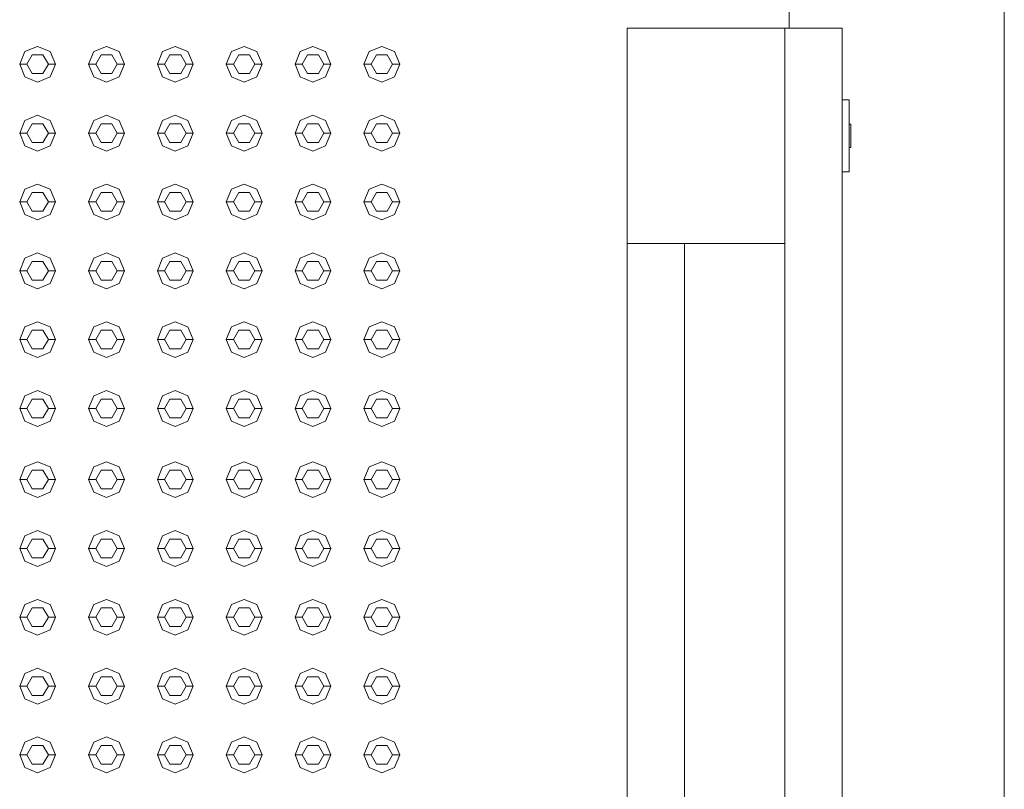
# Model space of a CAD drawing. Header units: millimetres. Extents: x 321 to 585, y -277 to 9.
# Tile 628 of 656: x 395.42 to 396.8, y -126.35 to -125.27. Entities that reach past the tile are written whole.
import ezdxf

# ---------------------------------------------------------------- set-up
doc = ezdxf.new("R2010")
doc.units = ezdxf.units.MM
doc.header["$MEASUREMENT"] = 0
doc.layers.add('IFC-Elemento construtivo genérico-Contorno', color=253, linetype='Continuous', lineweight=5)
doc.layers.add('IFC-Viga-Contorno', color=66, linetype='Continuous', lineweight=5)

msp = doc.modelspace()

# ---------------------------------------------------------------- linework, layer by layer
at = {"layer": 'IFC-Elemento construtivo genérico-Contorno', "lineweight": 5}
for p, q in [((396.2714, -125.5836), (396.2714, -125.2836)), ((396.2714, -125.2836), (396.4914, -125.2836)), ((396.4914, -125.2836), (396.5619, -125.2836)), ((396.4914, -125.5438), (396.4914, -125.2836)), ((396.4914, -125.2836), (396.5714, -125.2836)), ((396.5619, -125.2836), (396.5714, -125.2836)), ((396.5714, -127.2234), (396.5714, -125.2836)), ((395.4317, -125.3161), (395.4494, -125.3088)), ((395.4494, -125.3088), (395.4671, -125.3161)), ((395.5277, -125.3161), (395.5454, -125.3088)), ((395.5454, -125.3088), (395.5631, -125.3161)), ((395.6237, -125.3161), (395.6414, -125.3088)), ((395.6414, -125.3088), (395.6591, -125.3161)), ((395.7197, -125.3161), (395.7374, -125.3088)), ((395.7374, -125.3088), (395.7551, -125.3161)), ((395.8157, -125.3161), (395.8334, -125.3088)), ((395.8334, -125.3088), (395.8511, -125.3161)), ((395.9117, -125.3161), (395.9294, -125.3088)), ((395.9294, -125.3088), (395.9471, -125.3161)), ((395.4244, -125.3338), (395.4317, -125.3161)), ((395.4344, -125.3338), (395.4419, -125.3208)), ((395.4419, -125.3208), (395.4569, -125.3208)), ((395.4569, -125.3208), (395.4644, -125.3338)), ((395.4671, -125.3161), (395.4744, -125.3338)), ((395.5204, -125.3338), (395.5277, -125.3161)), ((395.5304, -125.3338), (395.5379, -125.3208)), ((395.5379, -125.3208), (395.5529, -125.3208)), ((395.5529, -125.3208), (395.5604, -125.3338)), ((395.5631, -125.3161), (395.5704, -125.3338)), ((395.6164, -125.3338), (395.6237, -125.3161)), ((395.6264, -125.3338), (395.6339, -125.3208)), ((395.6339, -125.3208), (395.6489, -125.3208)), ((395.6489, -125.3208), (395.6564, -125.3338)), ((395.6591, -125.3161), (395.6664, -125.3338)), ((395.7124, -125.3338), (395.7197, -125.3161)), ((395.7224, -125.3338), (395.7299, -125.3208)), ((395.7299, -125.3208), (395.7449, -125.3208)), ((395.7449, -125.3208), (395.7524, -125.3338)), ((395.7551, -125.3161), (395.7624, -125.3338)), ((395.8084, -125.3338), (395.8157, -125.3161)), ((395.8184, -125.3338), (395.8259, -125.3208)), ((395.8259, -125.3208), (395.8409, -125.3208)), ((395.8409, -125.3208), (395.8484, -125.3338)), ((395.8511, -125.3161), (395.8584, -125.3338)), ((395.9044, -125.3338), (395.9117, -125.3161)), ((395.9144, -125.3338), (395.9219, -125.3208)), ((395.9219, -125.3208), (395.9369, -125.3208)), ((395.9369, -125.3208), (395.9444, -125.3338)), ((395.9471, -125.3161), (395.9544, -125.3338)), ((395.4244, -125.3338), (395.4344, -125.3338)), ((395.4244, -125.3338), (395.4317, -125.3515)), ((395.4344, -125.3338), (395.4419, -125.3468)), ((395.4569, -125.3468), (395.4644, -125.3338)), ((395.4644, -125.3338), (395.4744, -125.3338)), ((395.4671, -125.3515), (395.4744, -125.3338)), ((395.5204, -125.3338), (395.5304, -125.3338)), ((395.5204, -125.3338), (395.5277, -125.3515)), ((395.5304, -125.3338), (395.5379, -125.3468)), ((395.5529, -125.3468), (395.5604, -125.3338)), ((395.5604, -125.3338), (395.5704, -125.3338)), ((395.5631, -125.3515), (395.5704, -125.3338)), ((395.6164, -125.3338), (395.6264, -125.3338)), ((395.6164, -125.3338), (395.6237, -125.3515)), ((395.6264, -125.3338), (395.6339, -125.3468)), ((395.6489, -125.3468), (395.6564, -125.3338)), ((395.6564, -125.3338), (395.6664, -125.3338)), ((395.6591, -125.3515), (395.6664, -125.3338)), ((395.7124, -125.3338), (395.7224, -125.3338)), ((395.7124, -125.3338), (395.7197, -125.3515)), ((395.7224, -125.3338), (395.7299, -125.3468)), ((395.7449, -125.3468), (395.7524, -125.3338)), ((395.7524, -125.3338), (395.7624, -125.3338)), ((395.7551, -125.3515), (395.7624, -125.3338)), ((395.8084, -125.3338), (395.8184, -125.3338)), ((395.8084, -125.3338), (395.8157, -125.3515)), ((395.8184, -125.3338), (395.8259, -125.3468)), ((395.8409, -125.3468), (395.8484, -125.3338)), ((395.8484, -125.3338), (395.8584, -125.3338)), ((395.8511, -125.3515), (395.8584, -125.3338)), ((395.9044, -125.3338), (395.9144, -125.3338)), ((395.9044, -125.3338), (395.9117, -125.3515)), ((395.9144, -125.3338), (395.9219, -125.3468)), ((395.9369, -125.3468), (395.9444, -125.3338)), ((395.9444, -125.3338), (395.9544, -125.3338)), ((395.9471, -125.3515), (395.9544, -125.3338)), ((395.4317, -125.3515), (395.4494, -125.3588)), ((395.4419, -125.3468), (395.4569, -125.3468)), ((395.4494, -125.3588), (395.4671, -125.3515)), ((395.5277, -125.3515), (395.5454, -125.3588)), ((395.5379, -125.3468), (395.5529, -125.3468)), ((395.5454, -125.3588), (395.5631, -125.3515)), ((395.6237, -125.3515), (395.6414, -125.3588)), ((395.6339, -125.3468), (395.6489, -125.3468)), ((395.6414, -125.3588), (395.6591, -125.3515)), ((395.7197, -125.3515), (395.7374, -125.3588)), ((395.7299, -125.3468), (395.7449, -125.3468)), ((395.7374, -125.3588), (395.7551, -125.3515)), ((395.8157, -125.3515), (395.8334, -125.3588)), ((395.8259, -125.3468), (395.8409, -125.3468)), ((395.8334, -125.3588), (395.8511, -125.3515)), ((395.9117, -125.3515), (395.9294, -125.3588)), ((395.9219, -125.3468), (395.9369, -125.3468)), ((395.9294, -125.3588), (395.9471, -125.3515)), ((396.5714, -125.3836), (396.5814, -125.3836)), ((396.5814, -125.4836), (396.5814, -125.3836)), ((395.4317, -125.4121), (395.4494, -125.4048)), ((395.4494, -125.4048), (395.4671, -125.4121)), ((395.5277, -125.4121), (395.5454, -125.4048)), ((395.5454, -125.4048), (395.5631, -125.4121)), ((395.6237, -125.4121), (395.6414, -125.4048)), ((395.6414, -125.4048), (395.6591, -125.4121)), ((395.7197, -125.4121), (395.7374, -125.4048)), ((395.7374, -125.4048), (395.7551, -125.4121)), ((395.8157, -125.4121), (395.8334, -125.4048)), ((395.8334, -125.4048), (395.8511, -125.4121)), ((395.9117, -125.4121), (395.9294, -125.4048)), ((395.9294, -125.4048), (395.9471, -125.4121)), ((395.4244, -125.4298), (395.4317, -125.4121)), ((395.4344, -125.4298), (395.4419, -125.4168)), ((395.4419, -125.4168), (395.4569, -125.4168)), ((395.4569, -125.4168), (395.4644, -125.4298)), ((395.4671, -125.4121), (395.4744, -125.4298)), ((395.5204, -125.4298), (395.5277, -125.4121)), ((395.5304, -125.4298), (395.5379, -125.4168)), ((395.5379, -125.4168), (395.5529, -125.4168)), ((395.5529, -125.4168), (395.5604, -125.4298)), ((395.5631, -125.4121), (395.5704, -125.4298)), ((395.6164, -125.4298), (395.6237, -125.4121)), ((395.6264, -125.4298), (395.6339, -125.4168)), ((395.6339, -125.4168), (395.6489, -125.4168)), ((395.6489, -125.4168), (395.6564, -125.4298)), ((395.6591, -125.4121), (395.6664, -125.4298)), ((395.7124, -125.4298), (395.7197, -125.4121)), ((395.7224, -125.4298), (395.7299, -125.4168)), ((395.7299, -125.4168), (395.7449, -125.4168)), ((395.7449, -125.4168), (395.7524, -125.4298)), ((395.7551, -125.4121), (395.7624, -125.4298)), ((395.8084, -125.4298), (395.8157, -125.4121)), ((395.8184, -125.4298), (395.8259, -125.4168)), ((395.8259, -125.4168), (395.8409, -125.4168)), ((395.8409, -125.4168), (395.8484, -125.4298)), ((395.8511, -125.4121), (395.8584, -125.4298)), ((395.9044, -125.4298), (395.9117, -125.4121)), ((395.9144, -125.4298), (395.9219, -125.4168)), ((395.9219, -125.4168), (395.9369, -125.4168)), ((395.9369, -125.4168), (395.9444, -125.4298)), ((395.9471, -125.4121), (395.9544, -125.4298)), ((396.5814, -125.4171), (396.5834, -125.4171)), ((396.5834, -125.4185), (396.5834, -125.4171)), ((396.5834, -125.4226), (396.5834, -125.4185)), ((395.4244, -125.4298), (395.4344, -125.4298)), ((395.4244, -125.4298), (395.4317, -125.4475)), ((395.4344, -125.4298), (395.4419, -125.4428)), ((395.4569, -125.4428), (395.4644, -125.4298)), ((395.4644, -125.4298), (395.4744, -125.4298)), ((395.4671, -125.4475), (395.4744, -125.4298)), ((395.5204, -125.4298), (395.5304, -125.4298)), ((395.5204, -125.4298), (395.5277, -125.4475)), ((395.5304, -125.4298), (395.5379, -125.4428)), ((395.5529, -125.4428), (395.5604, -125.4298)), ((395.5604, -125.4298), (395.5704, -125.4298)), ((395.5631, -125.4475), (395.5704, -125.4298)), ((395.6164, -125.4298), (395.6264, -125.4298)), ((395.6164, -125.4298), (395.6237, -125.4475)), ((395.6264, -125.4298), (395.6339, -125.4428)), ((395.6489, -125.4428), (395.6564, -125.4298)), ((395.6564, -125.4298), (395.6664, -125.4298)), ((395.6591, -125.4475), (395.6664, -125.4298)), ((395.7124, -125.4298), (395.7224, -125.4298)), ((395.7124, -125.4298), (395.7197, -125.4475)), ((395.7224, -125.4298), (395.7299, -125.4428)), ((395.7449, -125.4428), (395.7524, -125.4298)), ((395.7524, -125.4298), (395.7624, -125.4298)), ((395.7551, -125.4475), (395.7624, -125.4298)), ((395.8084, -125.4298), (395.8184, -125.4298)), ((395.8084, -125.4298), (395.8157, -125.4475)), ((395.8184, -125.4298), (395.8259, -125.4428)), ((395.8409, -125.4428), (395.8484, -125.4298)), ((395.8484, -125.4298), (395.8584, -125.4298)), ((395.8511, -125.4475), (395.8584, -125.4298)), ((395.9044, -125.4298), (395.9144, -125.4298)), ((395.9044, -125.4298), (395.9117, -125.4475)), ((395.9144, -125.4298), (395.9219, -125.4428)), ((395.9369, -125.4428), (395.9444, -125.4298)), ((395.9444, -125.4298), (395.9544, -125.4298)), ((395.9471, -125.4475), (395.9544, -125.4298)), ((396.5834, -125.4285), (396.5834, -125.4226)), ((396.5834, -125.4353), (396.5834, -125.4285)), ((395.4317, -125.4475), (395.4494, -125.4548)), ((395.4419, -125.4428), (395.4569, -125.4428)), ((395.4494, -125.4548), (395.4671, -125.4475)), ((395.5277, -125.4475), (395.5454, -125.4548)), ((395.5379, -125.4428), (395.5529, -125.4428)), ((395.5454, -125.4548), (395.5631, -125.4475)), ((395.6237, -125.4475), (395.6414, -125.4548)), ((395.6339, -125.4428), (395.6489, -125.4428)), ((395.6414, -125.4548), (395.6591, -125.4475)), ((395.7197, -125.4475), (395.7374, -125.4548)), ((395.7299, -125.4428), (395.7449, -125.4428)), ((395.7374, -125.4548), (395.7551, -125.4475)), ((395.8157, -125.4475), (395.8334, -125.4548)), ((395.8259, -125.4428), (395.8409, -125.4428)), ((395.8334, -125.4548), (395.8511, -125.4475)), ((395.9117, -125.4475), (395.9294, -125.4548)), ((395.9219, -125.4428), (395.9369, -125.4428)), ((395.9294, -125.4548), (395.9471, -125.4475)), ((396.5834, -125.4418), (396.5834, -125.4353)), ((396.5834, -125.4469), (396.5834, -125.4418)), ((396.5834, -125.4497), (396.5834, -125.4469)), ((396.5814, -125.4497), (396.5834, -125.4497)), ((396.5714, -125.4836), (396.5814, -125.4836)), ((395.4317, -125.5082), (395.4494, -125.5008)), ((395.4494, -125.5008), (395.4671, -125.5082)), ((395.5277, -125.5082), (395.5454, -125.5008)), ((395.5454, -125.5008), (395.5631, -125.5082)), ((395.6237, -125.5082), (395.6414, -125.5008)), ((395.6414, -125.5008), (395.6591, -125.5082)), ((395.7197, -125.5082), (395.7374, -125.5008)), ((395.7374, -125.5008), (395.7551, -125.5082)), ((395.8157, -125.5082), (395.8334, -125.5008)), ((395.8334, -125.5008), (395.8511, -125.5082)), ((395.9117, -125.5082), (395.9294, -125.5008)), ((395.9294, -125.5008), (395.9471, -125.5082)), ((395.4244, -125.5258), (395.4317, -125.5082)), ((395.4344, -125.5258), (395.4419, -125.5128)), ((395.4419, -125.5128), (395.4569, -125.5128)), ((395.4569, -125.5128), (395.4644, -125.5258)), ((395.4671, -125.5082), (395.4744, -125.5258)), ((395.5204, -125.5258), (395.5277, -125.5082)), ((395.5304, -125.5258), (395.5379, -125.5128)), ((395.5379, -125.5128), (395.5529, -125.5128)), ((395.5529, -125.5128), (395.5604, -125.5258)), ((395.5631, -125.5082), (395.5704, -125.5258)), ((395.6164, -125.5258), (395.6237, -125.5082)), ((395.6264, -125.5258), (395.6339, -125.5128)), ((395.6339, -125.5128), (395.6489, -125.5128)), ((395.6489, -125.5128), (395.6564, -125.5258)), ((395.6591, -125.5082), (395.6664, -125.5258)), ((395.7124, -125.5258), (395.7197, -125.5082)), ((395.7224, -125.5258), (395.7299, -125.5128)), ((395.7299, -125.5128), (395.7449, -125.5128)), ((395.7449, -125.5128), (395.7524, -125.5258)), ((395.7551, -125.5082), (395.7624, -125.5258)), ((395.8084, -125.5258), (395.8157, -125.5082)), ((395.8184, -125.5258), (395.8259, -125.5128)), ((395.8259, -125.5128), (395.8409, -125.5128)), ((395.8409, -125.5128), (395.8484, -125.5258)), ((395.8511, -125.5082), (395.8584, -125.5258)), ((395.9044, -125.5258), (395.9117, -125.5082)), ((395.9144, -125.5258), (395.9219, -125.5128)), ((395.9219, -125.5128), (395.9369, -125.5128)), ((395.9369, -125.5128), (395.9444, -125.5258)), ((395.9471, -125.5082), (395.9544, -125.5258)), ((395.4244, -125.5258), (395.4344, -125.5258)), ((395.4244, -125.5258), (395.4317, -125.5435)), ((395.4344, -125.5258), (395.4419, -125.5388)), ((395.4569, -125.5388), (395.4644, -125.5258)), ((395.4644, -125.5258), (395.4744, -125.5258)), ((395.4671, -125.5435), (395.4744, -125.5258)), ((395.5204, -125.5258), (395.5304, -125.5258)), ((395.5204, -125.5258), (395.5277, -125.5435)), ((395.5304, -125.5258), (395.5379, -125.5388)), ((395.5529, -125.5388), (395.5604, -125.5258)), ((395.5604, -125.5258), (395.5704, -125.5258)), ((395.5631, -125.5435), (395.5704, -125.5258)), ((395.6164, -125.5258), (395.6264, -125.5258)), ((395.6164, -125.5258), (395.6237, -125.5435)), ((395.6264, -125.5258), (395.6339, -125.5388)), ((395.6489, -125.5388), (395.6564, -125.5258)), ((395.6564, -125.5258), (395.6664, -125.5258)), ((395.6591, -125.5435), (395.6664, -125.5258)), ((395.7124, -125.5258), (395.7224, -125.5258)), ((395.7124, -125.5258), (395.7197, -125.5435)), ((395.7224, -125.5258), (395.7299, -125.5388)), ((395.7449, -125.5388), (395.7524, -125.5258)), ((395.7524, -125.5258), (395.7624, -125.5258)), ((395.7551, -125.5435), (395.7624, -125.5258)), ((395.8084, -125.5258), (395.8184, -125.5258)), ((395.8084, -125.5258), (395.8157, -125.5435)), ((395.8184, -125.5258), (395.8259, -125.5388)), ((395.8409, -125.5388), (395.8484, -125.5258)), ((395.8484, -125.5258), (395.8584, -125.5258)), ((395.8511, -125.5435), (395.8584, -125.5258)), ((395.9044, -125.5258), (395.9144, -125.5258)), ((395.9044, -125.5258), (395.9117, -125.5435)), ((395.9144, -125.5258), (395.9219, -125.5388)), ((395.9369, -125.5388), (395.9444, -125.5258)), ((395.9444, -125.5258), (395.9544, -125.5258)), ((395.9471, -125.5435), (395.9544, -125.5258)), ((395.4317, -125.5435), (395.4494, -125.5508)), ((395.4419, -125.5388), (395.4569, -125.5388)), ((395.4494, -125.5508), (395.4671, -125.5435)), ((395.5277, -125.5435), (395.5454, -125.5508)), ((395.5379, -125.5388), (395.5529, -125.5388)), ((395.5454, -125.5508), (395.5631, -125.5435)), ((395.6237, -125.5435), (395.6414, -125.5508)), ((395.6339, -125.5388), (395.6489, -125.5388)), ((395.6414, -125.5508), (395.6591, -125.5435)), ((395.7197, -125.5435), (395.7374, -125.5508)), ((395.7299, -125.5388), (395.7449, -125.5388)), ((395.7374, -125.5508), (395.7551, -125.5435)), ((395.8157, -125.5435), (395.8334, -125.5508)), ((395.8259, -125.5388), (395.8409, -125.5388)), ((395.8334, -125.5508), (395.8511, -125.5435)), ((395.9117, -125.5435), (395.9294, -125.5508)), ((395.9219, -125.5388), (395.9369, -125.5388)), ((395.9294, -125.5508), (395.9471, -125.5435)), ((396.4914, -127.4836), (396.4914, -125.5438)), ((396.2714, -126.3836), (396.2714, -125.5836)), ((396.2714, -125.5836), (396.4914, -125.5836)), ((396.3514, -126.3836), (396.3514, -125.5836)), ((395.4317, -125.6041), (395.4494, -125.5968)), ((395.4494, -125.5968), (395.4671, -125.6041)), ((395.5277, -125.6041), (395.5454, -125.5968)), ((395.5454, -125.5968), (395.5631, -125.6041)), ((395.6237, -125.6041), (395.6414, -125.5968)), ((395.6414, -125.5968), (395.6591, -125.6041)), ((395.7197, -125.6041), (395.7374, -125.5968)), ((395.7374, -125.5968), (395.7551, -125.6041)), ((395.8157, -125.6041), (395.8334, -125.5968)), ((395.8334, -125.5968), (395.8511, -125.6041)), ((395.9117, -125.6041), (395.9294, -125.5968)), ((395.9294, -125.5968), (395.9471, -125.6041)), ((395.4244, -125.6218), (395.4317, -125.6041)), ((395.4344, -125.6218), (395.4419, -125.6088)), ((395.4419, -125.6088), (395.4569, -125.6088)), ((395.4569, -125.6088), (395.4644, -125.6218)), ((395.4671, -125.6041), (395.4744, -125.6218)), ((395.5204, -125.6218), (395.5277, -125.6041)), ((395.5304, -125.6218), (395.5379, -125.6088)), ((395.5379, -125.6088), (395.5529, -125.6088)), ((395.5529, -125.6088), (395.5604, -125.6218)), ((395.5631, -125.6041), (395.5704, -125.6218)), ((395.6164, -125.6218), (395.6237, -125.6041)), ((395.6264, -125.6218), (395.6339, -125.6088)), ((395.6339, -125.6088), (395.6489, -125.6088)), ((395.6489, -125.6088), (395.6564, -125.6218)), ((395.6591, -125.6041), (395.6664, -125.6218)), ((395.7124, -125.6218), (395.7197, -125.6041)), ((395.7224, -125.6218), (395.7299, -125.6088)), ((395.7299, -125.6088), (395.7449, -125.6088)), ((395.7449, -125.6088), (395.7524, -125.6218)), ((395.7551, -125.6041), (395.7624, -125.6218)), ((395.8084, -125.6218), (395.8157, -125.6041)), ((395.8184, -125.6218), (395.8259, -125.6088)), ((395.8259, -125.6088), (395.8409, -125.6088)), ((395.8409, -125.6088), (395.8484, -125.6218)), ((395.8511, -125.6041), (395.8584, -125.6218)), ((395.9044, -125.6218), (395.9117, -125.6041)), ((395.9144, -125.6218), (395.9219, -125.6088)), ((395.9219, -125.6088), (395.9369, -125.6088)), ((395.9369, -125.6088), (395.9444, -125.6218)), ((395.9471, -125.6041), (395.9544, -125.6218)), ((395.4244, -125.6218), (395.4344, -125.6218)), ((395.4244, -125.6218), (395.4317, -125.6395)), ((395.4344, -125.6218), (395.4419, -125.6348)), ((395.4569, -125.6348), (395.4644, -125.6218)), ((395.4644, -125.6218), (395.4744, -125.6218)), ((395.4671, -125.6395), (395.4744, -125.6218)), ((395.5204, -125.6218), (395.5304, -125.6218)), ((395.5204, -125.6218), (395.5277, -125.6395)), ((395.5304, -125.6218), (395.5379, -125.6348)), ((395.5529, -125.6348), (395.5604, -125.6218)), ((395.5604, -125.6218), (395.5704, -125.6218)), ((395.5631, -125.6395), (395.5704, -125.6218)), ((395.6164, -125.6218), (395.6264, -125.6218)), ((395.6164, -125.6218), (395.6237, -125.6395)), ((395.6264, -125.6218), (395.6339, -125.6348)), ((395.6489, -125.6348), (395.6564, -125.6218)), ((395.6564, -125.6218), (395.6664, -125.6218)), ((395.6591, -125.6395), (395.6664, -125.6218)), ((395.7124, -125.6218), (395.7224, -125.6218)), ((395.7124, -125.6218), (395.7197, -125.6395)), ((395.7224, -125.6218), (395.7299, -125.6348)), ((395.7449, -125.6348), (395.7524, -125.6218)), ((395.7524, -125.6218), (395.7624, -125.6218)), ((395.7551, -125.6395), (395.7624, -125.6218)), ((395.8084, -125.6218), (395.8184, -125.6218)), ((395.8084, -125.6218), (395.8157, -125.6395)), ((395.8184, -125.6218), (395.8259, -125.6348)), ((395.8409, -125.6348), (395.8484, -125.6218)), ((395.8484, -125.6218), (395.8584, -125.6218)), ((395.8511, -125.6395), (395.8584, -125.6218)), ((395.9044, -125.6218), (395.9144, -125.6218)), ((395.9044, -125.6218), (395.9117, -125.6395)), ((395.9144, -125.6218), (395.9219, -125.6348)), ((395.9369, -125.6348), (395.9444, -125.6218)), ((395.9444, -125.6218), (395.9544, -125.6218)), ((395.9471, -125.6395), (395.9544, -125.6218)), ((395.4317, -125.6395), (395.4494, -125.6468)), ((395.4419, -125.6348), (395.4569, -125.6348)), ((395.4494, -125.6468), (395.4671, -125.6395)), ((395.5277, -125.6395), (395.5454, -125.6468)), ((395.5379, -125.6348), (395.5529, -125.6348)), ((395.5454, -125.6468), (395.5631, -125.6395)), ((395.6237, -125.6395), (395.6414, -125.6468)), ((395.6339, -125.6348), (395.6489, -125.6348)), ((395.6414, -125.6468), (395.6591, -125.6395)), ((395.7197, -125.6395), (395.7374, -125.6468)), ((395.7299, -125.6348), (395.7449, -125.6348)), ((395.7374, -125.6468), (395.7551, -125.6395)), ((395.8157, -125.6395), (395.8334, -125.6468)), ((395.8259, -125.6348), (395.8409, -125.6348)), ((395.8334, -125.6468), (395.8511, -125.6395)), ((395.9117, -125.6395), (395.9294, -125.6468)), ((395.9219, -125.6348), (395.9369, -125.6348)), ((395.9294, -125.6468), (395.9471, -125.6395)), ((395.4317, -125.7001), (395.4494, -125.6928)), ((395.4494, -125.6928), (395.4671, -125.7001)), ((395.5277, -125.7001), (395.5454, -125.6928)), ((395.5454, -125.6928), (395.5631, -125.7001)), ((395.6237, -125.7001), (395.6414, -125.6928)), ((395.6414, -125.6928), (395.6591, -125.7001)), ((395.7197, -125.7001), (395.7374, -125.6928)), ((395.7374, -125.6928), (395.7551, -125.7001)), ((395.8157, -125.7001), (395.8334, -125.6928)), ((395.8334, -125.6928), (395.8511, -125.7001)), ((395.9117, -125.7001), (395.9294, -125.6928)), ((395.9294, -125.6928), (395.9471, -125.7001)), ((395.4244, -125.7178), (395.4317, -125.7001)), ((395.4344, -125.7178), (395.4419, -125.7048)), ((395.4419, -125.7048), (395.4569, -125.7048)), ((395.4569, -125.7048), (395.4644, -125.7178)), ((395.4671, -125.7001), (395.4744, -125.7178)), ((395.5204, -125.7178), (395.5277, -125.7001)), ((395.5304, -125.7178), (395.5379, -125.7048)), ((395.5379, -125.7048), (395.5529, -125.7048)), ((395.5529, -125.7048), (395.5604, -125.7178)), ((395.5631, -125.7001), (395.5704, -125.7178)), ((395.6164, -125.7178), (395.6237, -125.7001)), ((395.6264, -125.7178), (395.6339, -125.7048)), ((395.6339, -125.7048), (395.6489, -125.7048)), ((395.6489, -125.7048), (395.6564, -125.7178)), ((395.6591, -125.7001), (395.6664, -125.7178)), ((395.7124, -125.7178), (395.7197, -125.7001)), ((395.7224, -125.7178), (395.7299, -125.7048)), ((395.7299, -125.7048), (395.7449, -125.7048)), ((395.7449, -125.7048), (395.7524, -125.7178)), ((395.7551, -125.7001), (395.7624, -125.7178)), ((395.8084, -125.7178), (395.8157, -125.7001)), ((395.8184, -125.7178), (395.8259, -125.7048)), ((395.8259, -125.7048), (395.8409, -125.7048)), ((395.8409, -125.7048), (395.8484, -125.7178)), ((395.8511, -125.7001), (395.8584, -125.7178)), ((395.9044, -125.7178), (395.9117, -125.7001)), ((395.9144, -125.7178), (395.9219, -125.7048)), ((395.9219, -125.7048), (395.9369, -125.7048)), ((395.9369, -125.7048), (395.9444, -125.7178)), ((395.9471, -125.7001), (395.9544, -125.7178)), ((395.4244, -125.7178), (395.4344, -125.7178)), ((395.4244, -125.7178), (395.4317, -125.7355)), ((395.4344, -125.7178), (395.4419, -125.7308)), ((395.4569, -125.7308), (395.4644, -125.7178)), ((395.4644, -125.7178), (395.4744, -125.7178)), ((395.4671, -125.7355), (395.4744, -125.7178)), ((395.5204, -125.7178), (395.5304, -125.7178)), ((395.5204, -125.7178), (395.5277, -125.7355)), ((395.5304, -125.7178), (395.5379, -125.7308)), ((395.5529, -125.7308), (395.5604, -125.7178)), ((395.5604, -125.7178), (395.5704, -125.7178)), ((395.5631, -125.7355), (395.5704, -125.7178)), ((395.6164, -125.7178), (395.6264, -125.7178)), ((395.6164, -125.7178), (395.6237, -125.7355)), ((395.6264, -125.7178), (395.6339, -125.7308)), ((395.6489, -125.7308), (395.6564, -125.7178)), ((395.6564, -125.7178), (395.6664, -125.7178)), ((395.6591, -125.7355), (395.6664, -125.7178)), ((395.7124, -125.7178), (395.7224, -125.7178)), ((395.7124, -125.7178), (395.7197, -125.7355)), ((395.7224, -125.7178), (395.7299, -125.7308)), ((395.7449, -125.7308), (395.7524, -125.7178)), ((395.7524, -125.7178), (395.7624, -125.7178)), ((395.7551, -125.7355), (395.7624, -125.7178)), ((395.8084, -125.7178), (395.8184, -125.7178)), ((395.8084, -125.7178), (395.8157, -125.7355)), ((395.8184, -125.7178), (395.8259, -125.7308)), ((395.8409, -125.7308), (395.8484, -125.7178)), ((395.8484, -125.7178), (395.8584, -125.7178)), ((395.8511, -125.7355), (395.8584, -125.7178)), ((395.9044, -125.7178), (395.9144, -125.7178)), ((395.9044, -125.7178), (395.9117, -125.7355)), ((395.9144, -125.7178), (395.9219, -125.7308)), ((395.9369, -125.7308), (395.9444, -125.7178)), ((395.9444, -125.7178), (395.9544, -125.7178)), ((395.9471, -125.7355), (395.9544, -125.7178)), ((395.4317, -125.7355), (395.4494, -125.7428)), ((395.4419, -125.7308), (395.4569, -125.7308)), ((395.4494, -125.7428), (395.4671, -125.7355)), ((395.5277, -125.7355), (395.5454, -125.7428)), ((395.5379, -125.7308), (395.5529, -125.7308)), ((395.5454, -125.7428), (395.5631, -125.7355)), ((395.6237, -125.7355), (395.6414, -125.7428)), ((395.6339, -125.7308), (395.6489, -125.7308)), ((395.6414, -125.7428), (395.6591, -125.7355)), ((395.7197, -125.7355), (395.7374, -125.7428)), ((395.7299, -125.7308), (395.7449, -125.7308)), ((395.7374, -125.7428), (395.7551, -125.7355)), ((395.8157, -125.7355), (395.8334, -125.7428)), ((395.8259, -125.7308), (395.8409, -125.7308)), ((395.8334, -125.7428), (395.8511, -125.7355)), ((395.9117, -125.7355), (395.9294, -125.7428)), ((395.9219, -125.7308), (395.9369, -125.7308)), ((395.9294, -125.7428), (395.9471, -125.7355)), ((395.4317, -125.7961), (395.4494, -125.7888)), ((395.4494, -125.7888), (395.4671, -125.7961)), ((395.5277, -125.7961), (395.5454, -125.7888)), ((395.5454, -125.7888), (395.5631, -125.7961)), ((395.6237, -125.7961), (395.6414, -125.7888)), ((395.6414, -125.7888), (395.6591, -125.7961)), ((395.7197, -125.7961), (395.7374, -125.7888)), ((395.7374, -125.7888), (395.7551, -125.7961)), ((395.8157, -125.7961), (395.8334, -125.7888)), ((395.8334, -125.7888), (395.8511, -125.7961)), ((395.9117, -125.7961), (395.9294, -125.7888)), ((395.9294, -125.7888), (395.9471, -125.7961)), ((395.4244, -125.8138), (395.4317, -125.7961)), ((395.4344, -125.8138), (395.4419, -125.8008)), ((395.4419, -125.8008), (395.4569, -125.8008)), ((395.4569, -125.8008), (395.4644, -125.8138)), ((395.4671, -125.7961), (395.4744, -125.8138)), ((395.5204, -125.8138), (395.5277, -125.7961)), ((395.5304, -125.8138), (395.5379, -125.8008)), ((395.5379, -125.8008), (395.5529, -125.8008)), ((395.5529, -125.8008), (395.5604, -125.8138)), ((395.5631, -125.7961), (395.5704, -125.8138)), ((395.6164, -125.8138), (395.6237, -125.7961)), ((395.6264, -125.8138), (395.6339, -125.8008)), ((395.6339, -125.8008), (395.6489, -125.8008)), ((395.6489, -125.8008), (395.6564, -125.8138)), ((395.6591, -125.7961), (395.6664, -125.8138)), ((395.7124, -125.8138), (395.7197, -125.7961)), ((395.7224, -125.8138), (395.7299, -125.8008)), ((395.7299, -125.8008), (395.7449, -125.8008)), ((395.7449, -125.8008), (395.7524, -125.8138)), ((395.7551, -125.7961), (395.7624, -125.8138)), ((395.8084, -125.8138), (395.8157, -125.7961)), ((395.8184, -125.8138), (395.8259, -125.8008)), ((395.8259, -125.8008), (395.8409, -125.8008)), ((395.8409, -125.8008), (395.8484, -125.8138)), ((395.8511, -125.7961), (395.8584, -125.8138)), ((395.9044, -125.8138), (395.9117, -125.7961)), ((395.9144, -125.8138), (395.9219, -125.8008)), ((395.9219, -125.8008), (395.9369, -125.8008)), ((395.9369, -125.8008), (395.9444, -125.8138)), ((395.9471, -125.7961), (395.9544, -125.8138)), ((395.4244, -125.8138), (395.4344, -125.8138)), ((395.4244, -125.8138), (395.4317, -125.8315)), ((395.4344, -125.8138), (395.4419, -125.8268)), ((395.4569, -125.8268), (395.4644, -125.8138)), ((395.4644, -125.8138), (395.4744, -125.8138)), ((395.4671, -125.8315), (395.4744, -125.8138)), ((395.5204, -125.8138), (395.5304, -125.8138)), ((395.5204, -125.8138), (395.5277, -125.8315)), ((395.5304, -125.8138), (395.5379, -125.8268)), ((395.5529, -125.8268), (395.5604, -125.8138)), ((395.5604, -125.8138), (395.5704, -125.8138)), ((395.5631, -125.8315), (395.5704, -125.8138)), ((395.6164, -125.8138), (395.6264, -125.8138)), ((395.6164, -125.8138), (395.6237, -125.8315)), ((395.6264, -125.8138), (395.6339, -125.8268)), ((395.6489, -125.8268), (395.6564, -125.8138)), ((395.6564, -125.8138), (395.6664, -125.8138)), ((395.6591, -125.8315), (395.6664, -125.8138)), ((395.7124, -125.8138), (395.7224, -125.8138)), ((395.7124, -125.8138), (395.7197, -125.8315)), ((395.7224, -125.8138), (395.7299, -125.8268)), ((395.7449, -125.8268), (395.7524, -125.8138)), ((395.7524, -125.8138), (395.7624, -125.8138)), ((395.7551, -125.8315), (395.7624, -125.8138)), ((395.8084, -125.8138), (395.8184, -125.8138)), ((395.8084, -125.8138), (395.8157, -125.8315)), ((395.8184, -125.8138), (395.8259, -125.8268)), ((395.8409, -125.8268), (395.8484, -125.8138)), ((395.8484, -125.8138), (395.8584, -125.8138)), ((395.8511, -125.8315), (395.8584, -125.8138)), ((395.9044, -125.8138), (395.9144, -125.8138)), ((395.9044, -125.8138), (395.9117, -125.8315)), ((395.9144, -125.8138), (395.9219, -125.8268)), ((395.9369, -125.8268), (395.9444, -125.8138)), ((395.9444, -125.8138), (395.9544, -125.8138)), ((395.9471, -125.8315), (395.9544, -125.8138)), ((395.4317, -125.8315), (395.4494, -125.8388)), ((395.4419, -125.8268), (395.4569, -125.8268)), ((395.4494, -125.8388), (395.4671, -125.8315)), ((395.5277, -125.8315), (395.5454, -125.8388)), ((395.5379, -125.8268), (395.5529, -125.8268)), ((395.5454, -125.8388), (395.5631, -125.8315)), ((395.6237, -125.8315), (395.6414, -125.8388)), ((395.6339, -125.8268), (395.6489, -125.8268)), ((395.6414, -125.8388), (395.6591, -125.8315)), ((395.7197, -125.8315), (395.7374, -125.8388)), ((395.7299, -125.8268), (395.7449, -125.8268)), ((395.7374, -125.8388), (395.7551, -125.8315)), ((395.8157, -125.8315), (395.8334, -125.8388)), ((395.8259, -125.8268), (395.8409, -125.8268)), ((395.8334, -125.8388), (395.8511, -125.8315)), ((395.9117, -125.8315), (395.9294, -125.8388)), ((395.9219, -125.8268), (395.9369, -125.8268)), ((395.9294, -125.8388), (395.9471, -125.8315)), ((395.4317, -125.8954), (395.4494, -125.8881)), ((395.4494, -125.8881), (395.4671, -125.8954)), ((395.5277, -125.8954), (395.5454, -125.8881)), ((395.5454, -125.8881), (395.5631, -125.8954)), ((395.6237, -125.8954), (395.6414, -125.8881)), ((395.6414, -125.8881), (395.6591, -125.8954)), ((395.7197, -125.8954), (395.7374, -125.8881)), ((395.7374, -125.8881), (395.7551, -125.8954)), ((395.8157, -125.8954), (395.8334, -125.8881)), ((395.8334, -125.8881), (395.8511, -125.8954)), ((395.9117, -125.8954), (395.9294, -125.8881)), ((395.9294, -125.8881), (395.9471, -125.8954)), ((395.4244, -125.9131), (395.4317, -125.8954)), ((395.4344, -125.9131), (395.4419, -125.9001)), ((395.4419, -125.9001), (395.4569, -125.9001)), ((395.4569, -125.9001), (395.4644, -125.9131)), ((395.4671, -125.8954), (395.4744, -125.9131)), ((395.5204, -125.9131), (395.5277, -125.8954)), ((395.5304, -125.9131), (395.5379, -125.9001)), ((395.5379, -125.9001), (395.5529, -125.9001)), ((395.5529, -125.9001), (395.5604, -125.9131)), ((395.5631, -125.8954), (395.5704, -125.9131)), ((395.6164, -125.9131), (395.6237, -125.8954)), ((395.6264, -125.9131), (395.6339, -125.9001)), ((395.6339, -125.9001), (395.6489, -125.9001)), ((395.6489, -125.9001), (395.6564, -125.9131)), ((395.6591, -125.8954), (395.6664, -125.9131)), ((395.7124, -125.9131), (395.7197, -125.8954)), ((395.7224, -125.9131), (395.7299, -125.9001)), ((395.7299, -125.9001), (395.7449, -125.9001)), ((395.7449, -125.9001), (395.7524, -125.9131)), ((395.7551, -125.8954), (395.7624, -125.9131)), ((395.8084, -125.9131), (395.8157, -125.8954)), ((395.8184, -125.9131), (395.8259, -125.9001)), ((395.8259, -125.9001), (395.8409, -125.9001)), ((395.8409, -125.9001), (395.8484, -125.9131)), ((395.8511, -125.8954), (395.8584, -125.9131)), ((395.9044, -125.9131), (395.9117, -125.8954)), ((395.9144, -125.9131), (395.9219, -125.9001)), ((395.9219, -125.9001), (395.9369, -125.9001)), ((395.9369, -125.9001), (395.9444, -125.9131)), ((395.9471, -125.8954), (395.9544, -125.9131)), ((395.4244, -125.9131), (395.4344, -125.9131)), ((395.4244, -125.9131), (395.4317, -125.9307)), ((395.4344, -125.9131), (395.4419, -125.9261)), ((395.4569, -125.9261), (395.4644, -125.9131)), ((395.4644, -125.9131), (395.4744, -125.9131)), ((395.4671, -125.9307), (395.4744, -125.9131)), ((395.5204, -125.9131), (395.5304, -125.9131)), ((395.5204, -125.9131), (395.5277, -125.9307)), ((395.5304, -125.9131), (395.5379, -125.9261)), ((395.5529, -125.9261), (395.5604, -125.9131)), ((395.5604, -125.9131), (395.5704, -125.9131)), ((395.5631, -125.9307), (395.5704, -125.9131)), ((395.6164, -125.9131), (395.6264, -125.9131)), ((395.6164, -125.9131), (395.6237, -125.9307)), ((395.6264, -125.9131), (395.6339, -125.9261)), ((395.6489, -125.9261), (395.6564, -125.9131)), ((395.6564, -125.9131), (395.6664, -125.9131)), ((395.6591, -125.9307), (395.6664, -125.9131)), ((395.7124, -125.9131), (395.7224, -125.9131)), ((395.7124, -125.9131), (395.7197, -125.9307)), ((395.7224, -125.9131), (395.7299, -125.9261)), ((395.7449, -125.9261), (395.7524, -125.9131)), ((395.7524, -125.9131), (395.7624, -125.9131)), ((395.7551, -125.9307), (395.7624, -125.9131)), ((395.8084, -125.9131), (395.8184, -125.9131)), ((395.8084, -125.9131), (395.8157, -125.9307)), ((395.8184, -125.9131), (395.8259, -125.9261)), ((395.8409, -125.9261), (395.8484, -125.9131)), ((395.8484, -125.9131), (395.8584, -125.9131)), ((395.8511, -125.9307), (395.8584, -125.9131)), ((395.9044, -125.9131), (395.9144, -125.9131)), ((395.9044, -125.9131), (395.9117, -125.9307)), ((395.9144, -125.9131), (395.9219, -125.9261)), ((395.9369, -125.9261), (395.9444, -125.9131)), ((395.9444, -125.9131), (395.9544, -125.9131)), ((395.9471, -125.9307), (395.9544, -125.9131)), ((395.4419, -125.9261), (395.4569, -125.9261)), ((395.5379, -125.9261), (395.5529, -125.9261)), ((395.6339, -125.9261), (395.6489, -125.9261)), ((395.7299, -125.9261), (395.7449, -125.9261)), ((395.8259, -125.9261), (395.8409, -125.9261)), ((395.9219, -125.9261), (395.9369, -125.9261)), ((395.4317, -125.9307), (395.4494, -125.9381)), ((395.4494, -125.9381), (395.4671, -125.9307)), ((395.5277, -125.9307), (395.5454, -125.9381)), ((395.5454, -125.9381), (395.5631, -125.9307)), ((395.6237, -125.9307), (395.6414, -125.9381)), ((395.6414, -125.9381), (395.6591, -125.9307)), ((395.7197, -125.9307), (395.7374, -125.9381)), ((395.7374, -125.9381), (395.7551, -125.9307)), ((395.8157, -125.9307), (395.8334, -125.9381)), ((395.8334, -125.9381), (395.8511, -125.9307)), ((395.9117, -125.9307), (395.9294, -125.9381)), ((395.9294, -125.9381), (395.9471, -125.9307)), ((395.4317, -125.9914), (395.4494, -125.9841)), ((395.4494, -125.9841), (395.4671, -125.9914)), ((395.5277, -125.9914), (395.5454, -125.9841)), ((395.5454, -125.9841), (395.5631, -125.9914)), ((395.6237, -125.9914), (395.6414, -125.9841)), ((395.6414, -125.9841), (395.6591, -125.9914)), ((395.7197, -125.9914), (395.7374, -125.9841)), ((395.7374, -125.9841), (395.7551, -125.9914)), ((395.8157, -125.9914), (395.8334, -125.9841)), ((395.8334, -125.9841), (395.8511, -125.9914)), ((395.9117, -125.9914), (395.9294, -125.9841)), ((395.9294, -125.9841), (395.9471, -125.9914)), ((395.4244, -126.0091), (395.4317, -125.9914)), ((395.4344, -126.0091), (395.4419, -125.9961)), ((395.4419, -125.9961), (395.4569, -125.9961)), ((395.4569, -125.9961), (395.4644, -126.0091)), ((395.4671, -125.9914), (395.4744, -126.0091)), ((395.5204, -126.0091), (395.5277, -125.9914)), ((395.5304, -126.0091), (395.5379, -125.9961)), ((395.5379, -125.9961), (395.5529, -125.9961)), ((395.5529, -125.9961), (395.5604, -126.0091)), ((395.5631, -125.9914), (395.5704, -126.0091)), ((395.6164, -126.0091), (395.6237, -125.9914)), ((395.6264, -126.0091), (395.6339, -125.9961)), ((395.6339, -125.9961), (395.6489, -125.9961)), ((395.6489, -125.9961), (395.6564, -126.0091)), ((395.6591, -125.9914), (395.6664, -126.0091)), ((395.7124, -126.0091), (395.7197, -125.9914)), ((395.7224, -126.0091), (395.7299, -125.9961)), ((395.7299, -125.9961), (395.7449, -125.9961)), ((395.7449, -125.9961), (395.7524, -126.0091)), ((395.7551, -125.9914), (395.7624, -126.0091)), ((395.8084, -126.0091), (395.8157, -125.9914)), ((395.8184, -126.0091), (395.8259, -125.9961)), ((395.8259, -125.9961), (395.8409, -125.9961)), ((395.8409, -125.9961), (395.8484, -126.0091)), ((395.8511, -125.9914), (395.8584, -126.0091)), ((395.9044, -126.0091), (395.9117, -125.9914)), ((395.9144, -126.0091), (395.9219, -125.9961)), ((395.9219, -125.9961), (395.9369, -125.9961)), ((395.9369, -125.9961), (395.9444, -126.0091)), ((395.9471, -125.9914), (395.9544, -126.0091)), ((395.4244, -126.0091), (395.4344, -126.0091)), ((395.4244, -126.0091), (395.4317, -126.0267)), ((395.4344, -126.0091), (395.4419, -126.0221)), ((395.4569, -126.0221), (395.4644, -126.0091)), ((395.4644, -126.0091), (395.4744, -126.0091)), ((395.4671, -126.0267), (395.4744, -126.0091)), ((395.5204, -126.0091), (395.5304, -126.0091)), ((395.5204, -126.0091), (395.5277, -126.0267)), ((395.5304, -126.0091), (395.5379, -126.0221)), ((395.5529, -126.0221), (395.5604, -126.0091)), ((395.5604, -126.0091), (395.5704, -126.0091)), ((395.5631, -126.0267), (395.5704, -126.0091)), ((395.6164, -126.0091), (395.6264, -126.0091)), ((395.6164, -126.0091), (395.6237, -126.0267)), ((395.6264, -126.0091), (395.6339, -126.0221)), ((395.6489, -126.0221), (395.6564, -126.0091)), ((395.6564, -126.0091), (395.6664, -126.0091)), ((395.6591, -126.0267), (395.6664, -126.0091)), ((395.7124, -126.0091), (395.7224, -126.0091)), ((395.7124, -126.0091), (395.7197, -126.0267)), ((395.7224, -126.0091), (395.7299, -126.0221)), ((395.7449, -126.0221), (395.7524, -126.0091)), ((395.7524, -126.0091), (395.7624, -126.0091)), ((395.7551, -126.0267), (395.7624, -126.0091)), ((395.8084, -126.0091), (395.8184, -126.0091)), ((395.8084, -126.0091), (395.8157, -126.0267)), ((395.8184, -126.0091), (395.8259, -126.0221)), ((395.8409, -126.0221), (395.8484, -126.0091)), ((395.8484, -126.0091), (395.8584, -126.0091)), ((395.8511, -126.0267), (395.8584, -126.0091)), ((395.9044, -126.0091), (395.9144, -126.0091)), ((395.9044, -126.0091), (395.9117, -126.0267)), ((395.9144, -126.0091), (395.9219, -126.0221)), ((395.9369, -126.0221), (395.9444, -126.0091)), ((395.9444, -126.0091), (395.9544, -126.0091)), ((395.9471, -126.0267), (395.9544, -126.0091)), ((395.4419, -126.0221), (395.4569, -126.0221)), ((395.5379, -126.0221), (395.5529, -126.0221)), ((395.6339, -126.0221), (395.6489, -126.0221)), ((395.7299, -126.0221), (395.7449, -126.0221)), ((395.8259, -126.0221), (395.8409, -126.0221)), ((395.9219, -126.0221), (395.9369, -126.0221)), ((395.4317, -126.0267), (395.4494, -126.0341)), ((395.4494, -126.0341), (395.4671, -126.0267)), ((395.5277, -126.0267), (395.5454, -126.0341)), ((395.5454, -126.0341), (395.5631, -126.0267)), ((395.6237, -126.0267), (395.6414, -126.0341)), ((395.6414, -126.0341), (395.6591, -126.0267)), ((395.7197, -126.0267), (395.7374, -126.0341)), ((395.7374, -126.0341), (395.7551, -126.0267)), ((395.8157, -126.0267), (395.8334, -126.0341)), ((395.8334, -126.0341), (395.8511, -126.0267)), ((395.9117, -126.0267), (395.9294, -126.0341)), ((395.9294, -126.0341), (395.9471, -126.0267)), ((395.4317, -126.0874), (395.4494, -126.0801)), ((395.4494, -126.0801), (395.4671, -126.0874)), ((395.5277, -126.0874), (395.5454, -126.0801)), ((395.5454, -126.0801), (395.5631, -126.0874)), ((395.6237, -126.0874), (395.6414, -126.0801)), ((395.6414, -126.0801), (395.6591, -126.0874)), ((395.7197, -126.0874), (395.7374, -126.0801)), ((395.7374, -126.0801), (395.7551, -126.0874)), ((395.8157, -126.0874), (395.8334, -126.0801)), ((395.8334, -126.0801), (395.8511, -126.0874)), ((395.9117, -126.0874), (395.9294, -126.0801)), ((395.9294, -126.0801), (395.9471, -126.0874)), ((395.4244, -126.1051), (395.4317, -126.0874)), ((395.4344, -126.1051), (395.4419, -126.0921)), ((395.4419, -126.0921), (395.4569, -126.0921)), ((395.4569, -126.0921), (395.4644, -126.1051)), ((395.4671, -126.0874), (395.4744, -126.1051)), ((395.5204, -126.1051), (395.5277, -126.0874)), ((395.5304, -126.1051), (395.5379, -126.0921)), ((395.5379, -126.0921), (395.5529, -126.0921)), ((395.5529, -126.0921), (395.5604, -126.1051)), ((395.5631, -126.0874), (395.5704, -126.1051)), ((395.6164, -126.1051), (395.6237, -126.0874)), ((395.6264, -126.1051), (395.6339, -126.0921)), ((395.6339, -126.0921), (395.6489, -126.0921)), ((395.6489, -126.0921), (395.6564, -126.1051)), ((395.6591, -126.0874), (395.6664, -126.1051)), ((395.7124, -126.1051), (395.7197, -126.0874)), ((395.7224, -126.1051), (395.7299, -126.0921)), ((395.7299, -126.0921), (395.7449, -126.0921)), ((395.7449, -126.0921), (395.7524, -126.1051)), ((395.7551, -126.0874), (395.7624, -126.1051)), ((395.8084, -126.1051), (395.8157, -126.0874)), ((395.8184, -126.1051), (395.8259, -126.0921)), ((395.8259, -126.0921), (395.8409, -126.0921)), ((395.8409, -126.0921), (395.8484, -126.1051)), ((395.8511, -126.0874), (395.8584, -126.1051)), ((395.9044, -126.1051), (395.9117, -126.0874)), ((395.9144, -126.1051), (395.9219, -126.0921)), ((395.9219, -126.0921), (395.9369, -126.0921)), ((395.9369, -126.0921), (395.9444, -126.1051)), ((395.9471, -126.0874), (395.9544, -126.1051)), ((395.4244, -126.1051), (395.4344, -126.1051)), ((395.4244, -126.1051), (395.4317, -126.1227)), ((395.4344, -126.1051), (395.4419, -126.1181)), ((395.4569, -126.1181), (395.4644, -126.1051)), ((395.4644, -126.1051), (395.4744, -126.1051)), ((395.4671, -126.1227), (395.4744, -126.1051)), ((395.5204, -126.1051), (395.5304, -126.1051)), ((395.5204, -126.1051), (395.5277, -126.1227)), ((395.5304, -126.1051), (395.5379, -126.1181)), ((395.5529, -126.1181), (395.5604, -126.1051)), ((395.5604, -126.1051), (395.5704, -126.1051)), ((395.5631, -126.1227), (395.5704, -126.1051)), ((395.6164, -126.1051), (395.6264, -126.1051)), ((395.6164, -126.1051), (395.6237, -126.1227)), ((395.6264, -126.1051), (395.6339, -126.1181)), ((395.6489, -126.1181), (395.6564, -126.1051)), ((395.6564, -126.1051), (395.6664, -126.1051)), ((395.6591, -126.1227), (395.6664, -126.1051)), ((395.7124, -126.1051), (395.7224, -126.1051)), ((395.7124, -126.1051), (395.7197, -126.1227)), ((395.7224, -126.1051), (395.7299, -126.1181)), ((395.7449, -126.1181), (395.7524, -126.1051)), ((395.7524, -126.1051), (395.7624, -126.1051)), ((395.7551, -126.1227), (395.7624, -126.1051)), ((395.8084, -126.1051), (395.8184, -126.1051)), ((395.8084, -126.1051), (395.8157, -126.1227)), ((395.8184, -126.1051), (395.8259, -126.1181)), ((395.8409, -126.1181), (395.8484, -126.1051)), ((395.8484, -126.1051), (395.8584, -126.1051)), ((395.8511, -126.1227), (395.8584, -126.1051)), ((395.9044, -126.1051), (395.9144, -126.1051)), ((395.9044, -126.1051), (395.9117, -126.1227)), ((395.9144, -126.1051), (395.9219, -126.1181)), ((395.9369, -126.1181), (395.9444, -126.1051)), ((395.9444, -126.1051), (395.9544, -126.1051)), ((395.9471, -126.1227), (395.9544, -126.1051)), ((395.4419, -126.1181), (395.4569, -126.1181)), ((395.5379, -126.1181), (395.5529, -126.1181)), ((395.6339, -126.1181), (395.6489, -126.1181)), ((395.7299, -126.1181), (395.7449, -126.1181)), ((395.8259, -126.1181), (395.8409, -126.1181)), ((395.9219, -126.1181), (395.9369, -126.1181)), ((395.4317, -126.1227), (395.4494, -126.1301)), ((395.4494, -126.1301), (395.4671, -126.1227)), ((395.5277, -126.1227), (395.5454, -126.1301)), ((395.5454, -126.1301), (395.5631, -126.1227)), ((395.6237, -126.1227), (395.6414, -126.1301)), ((395.6414, -126.1301), (395.6591, -126.1227)), ((395.7197, -126.1227), (395.7374, -126.1301)), ((395.7374, -126.1301), (395.7551, -126.1227)), ((395.8157, -126.1227), (395.8334, -126.1301)), ((395.8334, -126.1301), (395.8511, -126.1227)), ((395.9117, -126.1227), (395.9294, -126.1301)), ((395.9294, -126.1301), (395.9471, -126.1227)), ((395.4317, -126.1834), (395.4494, -126.1761)), ((395.4494, -126.1761), (395.4671, -126.1834)), ((395.5277, -126.1834), (395.5454, -126.1761)), ((395.5454, -126.1761), (395.5631, -126.1834)), ((395.6237, -126.1834), (395.6414, -126.1761)), ((395.6414, -126.1761), (395.6591, -126.1834)), ((395.7197, -126.1834), (395.7374, -126.1761)), ((395.7374, -126.1761), (395.7551, -126.1834)), ((395.8157, -126.1834), (395.8334, -126.1761)), ((395.8334, -126.1761), (395.8511, -126.1834)), ((395.9117, -126.1834), (395.9294, -126.1761)), ((395.9294, -126.1761), (395.9471, -126.1834)), ((395.4244, -126.2011), (395.4317, -126.1834)), ((395.4344, -126.2011), (395.4419, -126.1881)), ((395.4419, -126.1881), (395.4569, -126.1881)), ((395.4569, -126.1881), (395.4644, -126.2011)), ((395.4671, -126.1834), (395.4744, -126.2011)), ((395.5204, -126.2011), (395.5277, -126.1834)), ((395.5304, -126.2011), (395.5379, -126.1881)), ((395.5379, -126.1881), (395.5529, -126.1881)), ((395.5529, -126.1881), (395.5604, -126.2011)), ((395.5631, -126.1834), (395.5704, -126.2011)), ((395.6164, -126.2011), (395.6237, -126.1834)), ((395.6264, -126.2011), (395.6339, -126.1881)), ((395.6339, -126.1881), (395.6489, -126.1881)), ((395.6489, -126.1881), (395.6564, -126.2011)), ((395.6591, -126.1834), (395.6664, -126.2011)), ((395.7124, -126.2011), (395.7197, -126.1834)), ((395.7224, -126.2011), (395.7299, -126.1881)), ((395.7299, -126.1881), (395.7449, -126.1881)), ((395.7449, -126.1881), (395.7524, -126.2011)), ((395.7551, -126.1834), (395.7624, -126.2011)), ((395.8084, -126.2011), (395.8157, -126.1834)), ((395.8184, -126.2011), (395.8259, -126.1881)), ((395.8259, -126.1881), (395.8409, -126.1881)), ((395.8409, -126.1881), (395.8484, -126.2011)), ((395.8511, -126.1834), (395.8584, -126.2011)), ((395.9044, -126.2011), (395.9117, -126.1834)), ((395.9144, -126.2011), (395.9219, -126.1881)), ((395.9219, -126.1881), (395.9369, -126.1881)), ((395.9369, -126.1881), (395.9444, -126.2011)), ((395.9471, -126.1834), (395.9544, -126.2011)), ((395.4244, -126.2011), (395.4344, -126.2011)), ((395.4244, -126.2011), (395.4317, -126.2187)), ((395.4344, -126.2011), (395.4419, -126.214)), ((395.4569, -126.214), (395.4644, -126.2011)), ((395.4644, -126.2011), (395.4744, -126.2011)), ((395.4671, -126.2187), (395.4744, -126.2011)), ((395.5204, -126.2011), (395.5304, -126.2011)), ((395.5204, -126.2011), (395.5277, -126.2187)), ((395.5304, -126.2011), (395.5379, -126.214)), ((395.5529, -126.214), (395.5604, -126.2011)), ((395.5604, -126.2011), (395.5704, -126.2011)), ((395.5631, -126.2187), (395.5704, -126.2011)), ((395.6164, -126.2011), (395.6264, -126.2011)), ((395.6164, -126.2011), (395.6237, -126.2187)), ((395.6264, -126.2011), (395.6339, -126.214)), ((395.6489, -126.214), (395.6564, -126.2011)), ((395.6564, -126.2011), (395.6664, -126.2011)), ((395.6591, -126.2187), (395.6664, -126.2011)), ((395.7124, -126.2011), (395.7224, -126.2011)), ((395.7124, -126.2011), (395.7197, -126.2187)), ((395.7224, -126.2011), (395.7299, -126.214)), ((395.7449, -126.214), (395.7524, -126.2011)), ((395.7524, -126.2011), (395.7624, -126.2011)), ((395.7551, -126.2187), (395.7624, -126.2011)), ((395.8084, -126.2011), (395.8184, -126.2011)), ((395.8084, -126.2011), (395.8157, -126.2187)), ((395.8184, -126.2011), (395.8259, -126.214)), ((395.8409, -126.214), (395.8484, -126.2011)), ((395.8484, -126.2011), (395.8584, -126.2011)), ((395.8511, -126.2187), (395.8584, -126.2011)), ((395.9044, -126.2011), (395.9144, -126.2011)), ((395.9044, -126.2011), (395.9117, -126.2187)), ((395.9144, -126.2011), (395.9219, -126.214)), ((395.9369, -126.214), (395.9444, -126.2011)), ((395.9444, -126.2011), (395.9544, -126.2011)), ((395.9471, -126.2187), (395.9544, -126.2011)), ((395.4419, -126.214), (395.4569, -126.214)), ((395.5379, -126.214), (395.5529, -126.214)), ((395.6339, -126.214), (395.6489, -126.214)), ((395.7299, -126.214), (395.7449, -126.214)), ((395.8259, -126.214), (395.8409, -126.214)), ((395.9219, -126.214), (395.9369, -126.214)), ((395.4317, -126.2187), (395.4494, -126.2261)), ((395.4494, -126.2261), (395.4671, -126.2187)), ((395.5277, -126.2187), (395.5454, -126.2261)), ((395.5454, -126.2261), (395.5631, -126.2187)), ((395.6237, -126.2187), (395.6414, -126.2261)), ((395.6414, -126.2261), (395.6591, -126.2187)), ((395.7197, -126.2187), (395.7374, -126.2261)), ((395.7374, -126.2261), (395.7551, -126.2187)), ((395.8157, -126.2187), (395.8334, -126.2261)), ((395.8334, -126.2261), (395.8511, -126.2187)), ((395.9117, -126.2187), (395.9294, -126.2261)), ((395.9294, -126.2261), (395.9471, -126.2187)), ((395.4317, -126.2794), (395.4494, -126.2721)), ((395.4494, -126.2721), (395.4671, -126.2794)), ((395.5277, -126.2794), (395.5454, -126.2721)), ((395.5454, -126.2721), (395.5631, -126.2794)), ((395.6237, -126.2794), (395.6414, -126.2721)), ((395.6414, -126.2721), (395.6591, -126.2794)), ((395.7197, -126.2794), (395.7374, -126.2721)), ((395.7374, -126.2721), (395.7551, -126.2794)), ((395.8157, -126.2794), (395.8334, -126.2721)), ((395.8334, -126.2721), (395.8511, -126.2794)), ((395.9117, -126.2794), (395.9294, -126.2721)), ((395.9294, -126.2721), (395.9471, -126.2794)), ((395.4244, -126.2971), (395.4317, -126.2794)), ((395.4344, -126.2971), (395.4419, -126.2841)), ((395.4419, -126.2841), (395.4569, -126.2841)), ((395.4569, -126.2841), (395.4644, -126.2971)), ((395.4671, -126.2794), (395.4744, -126.2971)), ((395.5204, -126.2971), (395.5277, -126.2794)), ((395.5304, -126.2971), (395.5379, -126.2841)), ((395.5379, -126.2841), (395.5529, -126.2841)), ((395.5529, -126.2841), (395.5604, -126.2971)), ((395.5631, -126.2794), (395.5704, -126.2971)), ((395.6164, -126.2971), (395.6237, -126.2794)), ((395.6264, -126.2971), (395.6339, -126.2841)), ((395.6339, -126.2841), (395.6489, -126.2841)), ((395.6489, -126.2841), (395.6564, -126.2971)), ((395.6591, -126.2794), (395.6664, -126.2971)), ((395.7124, -126.2971), (395.7197, -126.2794)), ((395.7224, -126.2971), (395.7299, -126.2841)), ((395.7299, -126.2841), (395.7449, -126.2841)), ((395.7449, -126.2841), (395.7524, -126.2971)), ((395.7551, -126.2794), (395.7624, -126.2971)), ((395.8084, -126.2971), (395.8157, -126.2794)), ((395.8184, -126.2971), (395.8259, -126.2841)), ((395.8259, -126.2841), (395.8409, -126.2841)), ((395.8409, -126.2841), (395.8484, -126.2971)), ((395.8511, -126.2794), (395.8584, -126.2971)), ((395.9044, -126.2971), (395.9117, -126.2794)), ((395.9144, -126.2971), (395.9219, -126.2841)), ((395.9219, -126.2841), (395.9369, -126.2841)), ((395.9369, -126.2841), (395.9444, -126.2971)), ((395.9471, -126.2794), (395.9544, -126.2971)), ((395.4244, -126.2971), (395.4344, -126.2971)), ((395.4244, -126.2971), (395.4317, -126.3147)), ((395.4344, -126.2971), (395.4419, -126.3101)), ((395.4569, -126.3101), (395.4644, -126.2971)), ((395.4644, -126.2971), (395.4744, -126.2971)), ((395.4671, -126.3147), (395.4744, -126.2971)), ((395.5204, -126.2971), (395.5304, -126.2971)), ((395.5204, -126.2971), (395.5277, -126.3147)), ((395.5304, -126.2971), (395.5379, -126.3101)), ((395.5529, -126.3101), (395.5604, -126.2971)), ((395.5604, -126.2971), (395.5704, -126.2971)), ((395.5631, -126.3147), (395.5704, -126.2971)), ((395.6164, -126.2971), (395.6264, -126.2971)), ((395.6164, -126.2971), (395.6237, -126.3147)), ((395.6264, -126.2971), (395.6339, -126.3101)), ((395.6489, -126.3101), (395.6564, -126.2971)), ((395.6564, -126.2971), (395.6664, -126.2971)), ((395.6591, -126.3147), (395.6664, -126.2971)), ((395.7124, -126.2971), (395.7224, -126.2971)), ((395.7124, -126.2971), (395.7197, -126.3147)), ((395.7224, -126.2971), (395.7299, -126.3101)), ((395.7449, -126.3101), (395.7524, -126.2971)), ((395.7524, -126.2971), (395.7624, -126.2971)), ((395.7551, -126.3147), (395.7624, -126.2971)), ((395.8084, -126.2971), (395.8184, -126.2971)), ((395.8084, -126.2971), (395.8157, -126.3147)), ((395.8184, -126.2971), (395.8259, -126.3101)), ((395.8409, -126.3101), (395.8484, -126.2971)), ((395.8484, -126.2971), (395.8584, -126.2971)), ((395.8511, -126.3147), (395.8584, -126.2971)), ((395.9044, -126.2971), (395.9144, -126.2971)), ((395.9044, -126.2971), (395.9117, -126.3147)), ((395.9144, -126.2971), (395.9219, -126.3101)), ((395.9369, -126.3101), (395.9444, -126.2971)), ((395.9444, -126.2971), (395.9544, -126.2971)), ((395.9471, -126.3147), (395.9544, -126.2971)), ((395.4419, -126.3101), (395.4569, -126.3101)), ((395.5379, -126.3101), (395.5529, -126.3101)), ((395.6339, -126.3101), (395.6489, -126.3101)), ((395.7299, -126.3101), (395.7449, -126.3101)), ((395.8259, -126.3101), (395.8409, -126.3101)), ((395.9219, -126.3101), (395.9369, -126.3101)), ((395.4317, -126.3147), (395.4494, -126.3221)), ((395.4494, -126.3221), (395.4671, -126.3147)), ((395.5277, -126.3147), (395.5454, -126.3221)), ((395.5454, -126.3221), (395.5631, -126.3147)), ((395.6237, -126.3147), (395.6414, -126.3221)), ((395.6414, -126.3221), (395.6591, -126.3147)), ((395.7197, -126.3147), (395.7374, -126.3221)), ((395.7374, -126.3221), (395.7551, -126.3147)), ((395.8157, -126.3147), (395.8334, -126.3221)), ((395.8334, -126.3221), (395.8511, -126.3147)), ((395.9117, -126.3147), (395.9294, -126.3221)), ((395.9294, -126.3221), (395.9471, -126.3147))]:
    msp.add_line(p, q, dxfattribs=at)
at = {"layer": 'IFC-Viga-Contorno', "color": 7, "lineweight": 5}
for p, q in [((396.4975, -125.2836), (396.4975, -124.1838)), ((396.7975, -128.4338), (396.7975, -124.1838))]:
    msp.add_line(p, q, dxfattribs=at)

doc.saveas('drawing.dxf')
